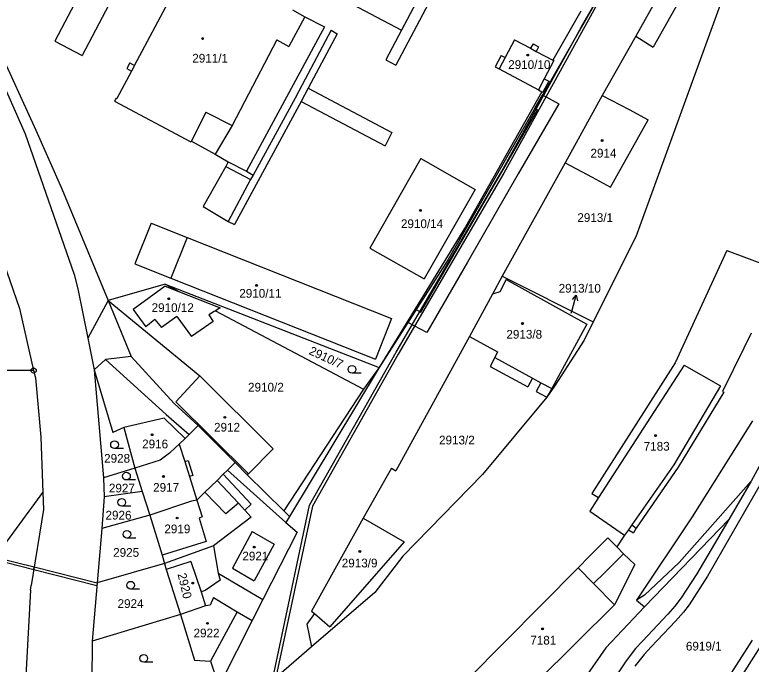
# Model space of a CAD drawing. Extents: x -593183 to -588034, y -1130415 to -1124994.
# Drawn here: x -591581.8 to -591438.4, y -1128362.8 to -1128236.4 of the extents above; entities that cross this region are included whole.
import ezdxf

# ---------------------------------------------------------------- set-up
doc = ezdxf.new("R2010")
doc.units = 0
for name, color, linetype in [('Vrstva 1', 7, 'Continuous'), ('Vrstva 16', 7, 'Continuous'), ('Vrstva 18', 7, 'Continuous'), ('Vrstva 19', 7, 'Continuous'), ('Vrstva 24', 7, 'Continuous'), ('Vrstva 25', 7, 'Continuous'), ('Vrstva 27', 7, 'Continuous'), ('Vrstva 4', 7, 'Continuous')]:
    doc.layers.add(name, color=color, linetype=linetype)

msp = doc.modelspace()

# ---------------------------------------------------------------- linework, layer by layer
at = {"layer": 'Vrstva 1'}
for p, q in [((-591558.45, -1128246.22), (-591547.2, -1128225.03)), ((-591454.04, -1128228.41), (-591460.89, -1128240.54)), ((-591525.25, -1128229.42), (-591506.48, -1128239.37)), ((-591466.87, -1128230.74), (-591497.42, -1128283.98)), ((-591568.75, -1128231.61), (-591573.97, -1128241.51)), ((-591500.64, -1128233.01), (-591507.57, -1128246.15)), ((-591443.85, -1128232.76), (-591460.83, -1128279.59)), ((-591563.44, -1128234.41), (-591568.67, -1128244.32)), ((-591527.71, -1128235.39), (-591525.27, -1128236.75)), ((-591587.69, -1128236.93), (-591577.64, -1128258.81)), ((-591525.27, -1128236.75), (-591521.47, -1128238.68)), ((-591471.58, -1128235.69), (-591477.02, -1128245.18)), ((-591589.72, -1128237.14), (-591579.71, -1128259.51)), ((-591521.47, -1128238.68), (-591536.64, -1128266.83)), ((-591506.48, -1128239.37), (-591509.52, -1128245.12)), ((-591484.47, -1128241.24), (-591486.3, -1128244.69)), ((-591484.47, -1128241.24), (-591481.35, -1128242.89)), ((-591460.89, -1128240.54), (-591467.41, -1128252.08)), ((-591573.97, -1128241.51), (-591568.67, -1128244.32)), ((-591480.88, -1128242.01), (-591481.35, -1128242.89)), ((-591480.88, -1128242.01), (-591479.78, -1128242.59)), ((-591479.78, -1128242.59), (-591480.24, -1128243.48)), ((-591480.24, -1128243.48), (-591477.02, -1128245.18)), ((-591509.52, -1128245.12), (-591507.57, -1128246.15)), ((-591487.05, -1128244.29), (-591488.22, -1128246.5)), ((-591487.05, -1128244.29), (-591486.3, -1128244.69)), ((-591476.84, -1128245.28), (-591478.7, -1128248.82)), ((-591477.02, -1128245.18), (-591476.84, -1128245.28)), ((-591559.38, -1128245.73), (-591559.95, -1128246.82)), ((-591559.95, -1128246.82), (-591559.03, -1128247.31)), ((-591559.38, -1128245.73), (-591558.45, -1128246.22)), ((-591488.22, -1128246.5), (-591487.47, -1128246.9)), ((-591487.47, -1128246.9), (-591479.82, -1128250.94)), ((-591559.03, -1128247.31), (-591561.88, -1128252.68)), ((-591477.82, -1128249.29), (-591478.94, -1128251.41)), ((-591478.7, -1128248.82), (-591477.82, -1128249.29)), ((-591479.13, -1128251.34), (-591494.02, -1128277.61)), ((-591479.82, -1128250.94), (-591479.13, -1128251.34)), ((-591479.13, -1128251.34), (-591478.94, -1128251.41)), ((-591562.03, -1128252.6), (-591562.34, -1128253.18)), ((-591562.03, -1128252.6), (-591561.88, -1128252.68)), ((-591467.41, -1128252.08), (-591474.61, -1128265.15)), ((-591467.41, -1128252.08), (-591462.18, -1128254.83)), ((-591562.34, -1128253.18), (-591547.5, -1128261.11)), ((-591462.18, -1128254.83), (-591458.46, -1128256.79)), ((-591465.78, -1128269.93), (-591458.46, -1128256.79)), ((-591579.71, -1128259.51), (-591570.19, -1128286.9)), ((-591577.64, -1128258.81), (-591572.6, -1128270.23)), ((-591547.36, -1128260.96), (-591547.5, -1128261.11)), ((-591547.36, -1128260.96), (-591542.76, -1128263.48)), ((-591542.76, -1128263.48), (-591540.24, -1128264.96)), ((-591540.24, -1128264.96), (-591536.64, -1128266.83)), ((-591502.74, -1128264.36), (-591512.66, -1128281.76)), ((-591502.74, -1128264.36), (-591492.16, -1128270.37)), ((-591474.61, -1128265.15), (-591486.9, -1128287.24)), ((-591474.61, -1128265.15), (-591469.38, -1128267.98)), ((-591469.38, -1128267.98), (-591465.78, -1128269.93)), ((-591572.6, -1128270.23), (-591563.61, -1128291.95)), ((-591492.16, -1128270.37), (-591502.09, -1128287.78)), ((-591588.24, -1128272.27), (-591580.87, -1128293.54)), ((-591555.24, -1128276.92), (-591558.37, -1128284.82)), ((-591555.24, -1128276.92), (-591548.22, -1128279.7)), ((-591494.02, -1128277.61), (-591510.83, -1128304.99)), ((-591548.22, -1128279.7), (-591508.43, -1128295.47)), ((-591460.83, -1128279.59), (-591469.17, -1128296.13)), ((-591512.66, -1128281.76), (-591502.09, -1128287.78)), ((-591443.14, -1128282.26), (-591453.18, -1128304.09)), ((-591443.14, -1128282.26), (-591434.41, -1128285.52)), ((-591497.42, -1128283.98), (-591510.83, -1128304.99)), ((-591558.37, -1128284.82), (-591551.36, -1128287.6)), ((-591570.19, -1128286.9), (-591569.51, -1128289.73)), ((-591551.36, -1128287.6), (-591511.56, -1128303.37)), ((-591486.9, -1128287.24), (-591488.78, -1128290.75)), ((-591486.1, -1128287.9), (-591487.36, -1128290.26)), ((-591486.9, -1128287.24), (-591469.17, -1128296.13)), ((-591486.1, -1128287.9), (-591470.4, -1128296.56)), ((-591569.51, -1128289.73), (-591567.56, -1128299.29)), ((-591552.5, -1128288.77), (-591563.61, -1128291.95)), ((-591552.47, -1128289.15), (-591558.74, -1128293.7)), ((-591552.5, -1128288.77), (-591510.83, -1128304.99)), ((-591552.5, -1128288.77), (-591549.69, -1128290.26)), ((-591552.47, -1128289.15), (-591549.69, -1128290.26)), ((-591549.69, -1128290.26), (-591541.79, -1128293.4)), ((-591488.78, -1128290.75), (-591493.25, -1128298.95)), ((-591487.36, -1128290.26), (-591488.78, -1128290.75)), ((-591563.61, -1128291.95), (-591567.56, -1128299.29)), ((-591563.61, -1128291.95), (-591545.76, -1128306.63)), ((-591580.87, -1128293.54), (-591578.09, -1128305.59)), ((-591558.74, -1128293.7), (-591556.26, -1128297.12)), ((-591542.92, -1128294.08), (-591543.97, -1128294.77)), ((-591542.68, -1128293.96), (-591542.92, -1128294.08)), ((-591541.79, -1128293.4), (-591542.68, -1128293.96)), ((-591542.68, -1128293.96), (-591513.87, -1128309.2)), ((-591554.53, -1128295.69), (-591556.26, -1128297.12)), ((-591554.53, -1128295.69), (-591553.23, -1128297.25)), ((-591550.22, -1128295.06), (-591553.23, -1128297.25)), ((-591550.22, -1128295.06), (-591547.38, -1128298.96)), ((-591543.97, -1128294.77), (-591543.16, -1128296.05)), ((-591508.43, -1128295.47), (-591511.56, -1128303.37)), ((-591543.16, -1128296.05), (-591547.38, -1128298.96)), ((-591470.4, -1128296.56), (-591477.24, -1128309.12)), ((-591469.17, -1128296.13), (-591470.95, -1128299.7)), ((-591438.38, -1128298.33), (-591439.84, -1128301.27)), ((-591567.56, -1128299.29), (-591566.3, -1128305.48)), ((-591493.25, -1128298.95), (-591507.59, -1128325.09)), ((-591493.25, -1128298.95), (-591487.78, -1128301.99)), ((-591470.95, -1128299.7), (-591476.71, -1128308.65)), ((-591439.84, -1128301.27), (-591443.96, -1128309.65)), ((-591559.12, -1128302.9), (-591564.07, -1128303.42)), ((-591559.12, -1128302.9), (-591550.71, -1128312)), ((-591487.78, -1128301.99), (-591488.34, -1128303.07)), ((-591564.07, -1128303.42), (-591566.3, -1128305.48)), ((-591488.34, -1128303.07), (-591489.25, -1128304.8)), ((-591453.18, -1128304.09), (-591469.4, -1128329.53)), ((-591578.09, -1128305.59), (-591589.6, -1128305.58)), ((-591578.09, -1128305.59), (-591577.76, -1128307.02)), ((-591566.3, -1128305.48), (-591562.68, -1128317.63)), ((-591566.3, -1128305.48), (-591564.5, -1128326.5)), ((-591510.83, -1128304.99), (-591528.31, -1128333.99)), ((-591510.83, -1128304.99), (-591513.87, -1128309.2)), ((-591489.25, -1128304.8), (-591481.89, -1128308.79)), ((-591577.76, -1128307.02), (-591576.66, -1128318.55)), ((-591545.76, -1128306.63), (-591531.47, -1128320.86)), ((-591480.97, -1128307.08), (-591481.89, -1128308.79)), ((-591480.97, -1128307.08), (-591479.35, -1128307.97)), ((-591479.35, -1128307.97), (-591480.27, -1128309.66)), ((-591476.71, -1128308.65), (-591478.21, -1128310.78)), ((-591480.27, -1128309.66), (-591478.21, -1128310.78)), ((-591477.24, -1128309.12), (-591478.21, -1128310.78)), ((-591443.75, -1128309.79), (-591452.61, -1128324.38)), ((-591443.96, -1128309.65), (-591443.75, -1128309.79)), ((-591478.21, -1128310.78), (-591490.71, -1128325.81)), ((-591550.71, -1128312), (-591546.08, -1128316.28)), ((-591438.14, -1128315.41), (-591449.87, -1128334.09)), ((-591560.56, -1128316.66), (-591562.68, -1128317.63)), ((-591560.56, -1128316.66), (-591558.38, -1128324.6)), ((-591546.08, -1128316.28), (-591547.79, -1128318.04)), ((-591546.08, -1128316.28), (-591542.48, -1128319.89)), ((-591576.66, -1128318.55), (-591576.28, -1128329.32)), ((-591547.79, -1128318.04), (-591548.6, -1128318.81)), ((-591549.77, -1128319.91), (-591550.53, -1128320.63)), ((-591548.6, -1128318.81), (-591549.77, -1128319.91)), ((-591542.48, -1128319.89), (-591538.87, -1128323.52)), ((-591550.53, -1128320.63), (-591551.65, -1128321.7)), ((-591531.47, -1128320.86), (-591536.29, -1128325.7)), ((-591434.85, -1128320.58), (-591438.4, -1128327.1)), ((-591553.49, -1128323.02), (-591558.38, -1128324.6)), ((-591551.65, -1128321.7), (-591553.49, -1128323.02)), ((-591433.19, -1128321.7), (-591446.93, -1128345.63)), ((-591538.87, -1128323.52), (-591540.37, -1128324.96)), ((-591538.87, -1128323.52), (-591536.5, -1128325.91)), ((-591452.61, -1128324.38), (-591460.77, -1128336.25)), ((-591558.38, -1128324.6), (-591564.5, -1128326.5)), ((-591558.38, -1128324.6), (-591556.94, -1128329.17)), ((-591541.17, -1128325.78), (-591542.34, -1128326.97)), ((-591540.37, -1128324.96), (-591541.17, -1128325.78)), ((-591536.29, -1128325.7), (-591536.5, -1128325.91)), ((-591536.5, -1128325.91), (-591529.38, -1128332.93)), ((-591508.45, -1128324.58), (-591513.94, -1128334.34)), ((-591508.45, -1128324.58), (-591507.59, -1128325.09)), ((-591490.71, -1128325.81), (-591506.2, -1128341.73)), ((-591564.5, -1128326.5), (-591564.34, -1128330.2)), ((-591542.34, -1128326.97), (-591544.79, -1128329.24)), ((-591542.34, -1128326.97), (-591538.24, -1128331.42)), ((-591438.4, -1128327.1), (-591452.42, -1128342.94)), ((-591578.37, -1128332.16), (-591576.28, -1128329.32)), ((-591576.28, -1128329.32), (-591576.16, -1128332.62)), ((-591564.34, -1128330.2), (-591564.84, -1128336.34)), ((-591556.94, -1128329.17), (-591564.34, -1128330.2)), ((-591556.94, -1128329.17), (-591555.45, -1128333.72)), ((-591544.79, -1128329.24), (-591546.3, -1128330.81)), ((-591469.4, -1128329.53), (-591468.14, -1128330.34)), ((-591547.37, -1128331), (-591555.45, -1128333.72)), ((-591546.3, -1128330.81), (-591547.37, -1128331)), ((-591538.24, -1128331.42), (-591536.99, -1128332.77)), ((-591468.14, -1128330.34), (-591469.84, -1128332.97)), ((-591585.32, -1128341.6), (-591578.96, -1128332.96)), ((-591578.96, -1128332.96), (-591578.37, -1128332.16)), ((-591576.16, -1128332.62), (-591578.58, -1128347.43)), ((-591536.99, -1128332.77), (-591535.73, -1128334.14)), ((-591529.38, -1128332.93), (-591528.31, -1128333.99)), ((-591469.84, -1128332.97), (-591463.06, -1128337.67)), ((-591555.45, -1128333.72), (-591564.84, -1128336.34)), ((-591555.45, -1128333.72), (-591553.1, -1128341.56)), ((-591535.73, -1128334.14), (-591543.07, -1128339.69)), ((-591528.31, -1128333.99), (-591529.01, -1128335.15)), ((-591513.94, -1128334.34), (-591523.98, -1128352.4)), ((-591513.94, -1128334.34), (-591505.98, -1128338.92)), ((-591449.87, -1128334.09), (-591460.71, -1128350.27)), ((-591529.01, -1128335.15), (-591526.76, -1128337.08)), ((-591442.73, -1128334.61), (-591459.15, -1128351.56)), ((-591442.73, -1128334.61), (-591449.01, -1128345.19)), ((-591564.84, -1128336.34), (-591565.71, -1128346.91)), ((-591526.76, -1128337.08), (-591533.46, -1128350.14)), ((-591462.3, -1128336.59), (-591463.06, -1128337.67)), ((-591462.3, -1128336.59), (-591461.33, -1128337.19)), ((-591460.77, -1128336.25), (-591461.33, -1128337.19)), ((-591466.32, -1128338.16), (-591469.96, -1128341.82)), ((-591466.32, -1128338.16), (-591464.53, -1128339.92)), ((-591543.07, -1128339.69), (-591552.62, -1128343.15)), ((-591543.07, -1128339.69), (-591542.2, -1128345.01)), ((-591505.98, -1128338.92), (-591520.45, -1128355.45)), ((-591464.53, -1128339.92), (-591463.26, -1128341.3)), ((-591553.1, -1128341.56), (-591552.62, -1128343.15)), ((-591466.89, -1128344.92), (-591463.26, -1128341.3)), ((-591552.62, -1128343.15), (-591565.71, -1128346.91)), ((-591552.62, -1128343.15), (-591552.26, -1128344.29)), ((-591506.2, -1128341.73), (-591511.69, -1128348.81)), ((-591472.09, -1128344.02), (-591469.96, -1128341.82)), ((-591452.42, -1128342.94), (-591459.17, -1128349.32)), ((-591552.26, -1128344.29), (-591549.53, -1128353.07)), ((-591472.09, -1128344.02), (-591493.54, -1128365.64)), ((-591542.2, -1128345.01), (-591541.8, -1128346.39)), ((-591542.2, -1128345.01), (-591533.46, -1128350.14)), ((-591469.09, -1128347.07), (-591466.89, -1128344.92)), ((-591449.01, -1128345.19), (-591452.02, -1128349.84)), ((-591446.93, -1128345.63), (-591450.49, -1128351.19)), ((-591578.67, -1128348.32), (-591578.58, -1128347.43)), ((-591565.71, -1128346.91), (-591566.71, -1128358.26)), ((-591541.8, -1128346.39), (-591544.68, -1128348.43)), ((-591469.09, -1128347.07), (-591465.02, -1128351.21)), ((-591578.67, -1128348.32), (-591580, -1128372.33)), ((-591544.68, -1128348.43), (-591545.45, -1128348.68)), ((-591545.45, -1128348.68), (-591544.65, -1128351.41)), ((-591511.69, -1128348.81), (-591524, -1128359.39)), ((-591533.46, -1128350.14), (-591535.53, -1128354.22)), ((-591459.17, -1128349.32), (-591460.71, -1128350.27)), ((-591460.71, -1128350.27), (-591459.15, -1128351.56)), ((-591452.02, -1128349.84), (-591453.28, -1128351.49)), ((-591544.65, -1128351.41), (-591549.53, -1128353.07)), ((-591465.02, -1128351.21), (-591481.69, -1128367.68)), ((-591459.15, -1128351.56), (-591466.67, -1128359.58)), ((-591453.28, -1128351.49), (-591454.64, -1128353.02)), ((-591450.49, -1128351.19), (-591451.59, -1128352.62)), ((-591549.53, -1128353.07), (-591566.71, -1128358.26)), ((-591549.53, -1128353.07), (-591546.76, -1128361.99)), ((-591523.42, -1128352.88), (-591524.9, -1128354.96)), ((-591523.98, -1128352.4), (-591523.42, -1128352.88)), ((-591523.42, -1128352.88), (-591520.45, -1128355.45)), ((-591454.64, -1128353.02), (-591459.59, -1128358.24)), ((-591451.59, -1128352.62), (-591453.14, -1128354.39)), ((-591535.53, -1128354.22), (-591542, -1128366.97)), ((-591453.14, -1128354.39), (-591457.89, -1128359.38)), ((-591524.9, -1128354.96), (-591524, -1128359.39)), ((-591566.71, -1128358.26), (-591566.79, -1128373.53)), ((-591459.59, -1128358.24), (-591460.93, -1128359.67)), ((-591438.2, -1128358.07), (-591450.68, -1128377.51)), ((-591524, -1128359.39), (-591532.17, -1128366.41)), ((-591466.67, -1128359.58), (-591480.36, -1128379.02)), ((-591460.93, -1128359.67), (-591462.77, -1128362.1)), ((-591457.89, -1128359.38), (-591459.25, -1128360.84)), ((-591436.62, -1128359.26), (-591449.06, -1128378.79)), ((-591459.25, -1128360.84), (-591461.05, -1128363.16)), ((-591546.76, -1128361.99), (-591543.69, -1128362.14)), ((-591543.69, -1128362.14), (-591542, -1128366.97)), ((-591462.77, -1128362.1), (-591482.44, -1128391.51))]:
    msp.add_line(p, q, dxfattribs=at)
at = {"layer": 'Vrstva 16'}
msp.add_line((-591473.43, -1128294.43), (-591473.26, -1128293.83), dxfattribs=at)
at = {"layer": 'Vrstva 24'}
for radius in [0.5, 0.0327]:
    msp.add_circle((-591578.09, -1128305.59), radius, dxfattribs=at)
at = {"layer": 'Vrstva 25'}
for p, q in [((-591473.26, -1128293.83), (-591472.46, -1128290.94)), ((-591514.36, -1128306.12), (-591516.11, -1128306.12)), ((-591560.59, -1128320.78), (-591562.34, -1128320.78)), ((-591558.27, -1128326.9), (-591560.02, -1128326.9)), ((-591559.19, -1128332.01), (-591560.94, -1128332.01)), ((-591558.18, -1128338.21), (-591559.93, -1128338.21)), ((-591557.47, -1128348.13), (-591559.22, -1128348.13)), ((-591554.9, -1128362.37), (-591556.65, -1128362.37))]:
    msp.add_line(p, q, dxfattribs=at)
msp.add_lwpolyline([(-591473.21, -1128291.77), (-591472.46, -1128290.94), (-591472.24, -1128292.04)], dxfattribs=at)
for centre, radius in [((-591545.19, -1128241), 0.175), ((-591545.19, -1128241), 0.15), ((-591481.9, -1128244.2), 0.175), ((-591481.9, -1128244.2), 0.15), ((-591467.44, -1128260.84), 0.175), ((-591467.44, -1128260.84), 0.15), ((-591502.8, -1128274.43), 0.175), ((-591502.8, -1128274.43), 0.15), ((-591534.68, -1128289.03), 0.175), ((-591534.68, -1128289.03), 0.15), ((-591551.79, -1128291.62), 0.175), ((-591551.79, -1128291.62), 0.15), ((-591482.92, -1128296.44), 0.175), ((-591482.92, -1128296.44), 0.15), ((-591516.11, -1128305.37), 0.75), ((-591540.88, -1128314.71), 0.175), ((-591540.88, -1128314.71), 0.15), ((-591555.04, -1128318.09), 0.175), ((-591555.04, -1128318.09), 0.15), ((-591457.02, -1128318.26), 0.175), ((-591457.02, -1128318.26), 0.15), ((-591562.34, -1128320.03), 0.75), ((-591560.02, -1128326.15), 0.75), ((-591552.82, -1128326.21), 0.175), ((-591552.82, -1128326.21), 0.15), ((-591560.94, -1128331.26), 0.75), ((-591550.15, -1128334.3), 0.175), ((-591550.15, -1128334.3), 0.15), ((-591559.93, -1128337.46), 0.75), ((-591535.14, -1128339.95), 0.175), ((-591535.14, -1128339.95), 0.15), ((-591514.59, -1128340.81), 0.175), ((-591514.59, -1128340.81), 0.15), ((-591559.22, -1128347.38), 0.75), ((-591547.12, -1128346.96), 0.175), ((-591547.12, -1128346.96), 0.15), ((-591544.26, -1128354.8), 0.175), ((-591544.26, -1128354.8), 0.15), ((-591479.01, -1128355.88), 0.175), ((-591479.01, -1128355.88), 0.15), ((-591556.65, -1128361.62), 0.75)]:
    msp.add_circle(centre, radius, dxfattribs=at)
at = {"layer": 'Vrstva 27'}
for p, q in [((-591463.94, -1128226.15), (-591486.58, -1128267.19)), ((-591471.45, -1128238.72), (-591466.87, -1128230.74)), ((-591487.02, -1128266.95), (-591471.45, -1128238.72)), ((-591480.54, -1128254.57), (-591479.05, -1128251.96)), ((-591479.05, -1128251.96), (-591475.85, -1128253.72)), ((-591475.85, -1128253.72), (-591483.74, -1128267.31)), ((-591486.33, -1128265.81), (-591479.99, -1128254.87)), ((-591479.99, -1128254.87), (-591480.54, -1128254.57)), ((-591507.49, -1128302.05), (-591487.02, -1128266.95)), ((-591490.91, -1128273.71), (-591486.33, -1128265.81)), ((-591486.58, -1128267.19), (-591507.11, -1128302.39)), ((-591483.74, -1128267.31), (-591488.31, -1128275.21)), ((-591496.24, -1128282.98), (-591490.91, -1128273.71)), ((-591488.31, -1128275.21), (-591493.64, -1128284.48)), ((-591502.72, -1128294.21), (-591496.24, -1128282.98)), ((-591493.64, -1128284.48), (-591501.58, -1128298.23)), ((-591505.25, -1128296.25), (-591503.63, -1128293.71)), ((-591503.63, -1128293.71), (-591502.72, -1128294.21)), ((-591501.58, -1128298.23), (-591505.25, -1128296.25)), ((-591524.38, -1128331.78), (-591507.49, -1128302.05)), ((-591507.11, -1128302.39), (-591523.78, -1128332.01)), ((-591531.57, -1128365.89), (-591524.38, -1128331.78)), ((-591523.78, -1128332.01), (-591530.94, -1128365.35)), ((-591593.56, -1128339.93), (-591577.99, -1128343.83)), ((-591578.08, -1128344.38), (-591583.38, -1128343.04)), ((-591577.99, -1128343.83), (-591578.08, -1128344.38)), ((-591578.08, -1128344.38), (-591577.99, -1128343.83)), ((-591565.76, -1128347.51), (-591578.08, -1128344.38)), ((-591577.99, -1128343.83), (-591565.71, -1128346.91)), ((-591565.71, -1128346.91), (-591565.76, -1128347.51))]:
    msp.add_line(p, q, dxfattribs=at)
at = {"layer": 'Vrstva 4'}
for p, q in [((-591450.57, -1128230.37), (-591457.47, -1128242.66)), ((-591502.59, -1128231.99), (-591506.48, -1128239.37)), ((-591525.27, -1128236.75), (-591528.39, -1128242.54)), ((-591520.16, -1128239.33), (-591525.82, -1128249.99)), ((-591520.16, -1128239.33), (-591518.98, -1128240.06)), ((-591530.76, -1128241.24), (-591539.42, -1128257.93)), ((-591530.76, -1128241.24), (-591528.39, -1128242.54)), ((-591518.98, -1128240.06), (-591524.64, -1128250.62)), ((-591460.89, -1128240.54), (-591457.47, -1128242.66)), ((-591481.35, -1128242.89), (-591480.24, -1128243.48)), ((-591486.3, -1128244.69), (-591487.47, -1128246.9)), ((-591558.45, -1128246.22), (-591559.03, -1128247.31)), ((-591478.7, -1128248.82), (-591479.82, -1128250.94)), ((-591525.82, -1128249.99), (-591527.21, -1128252.58)), ((-591524.64, -1128250.62), (-591526, -1128253.23)), ((-591524.64, -1128250.62), (-591508.35, -1128259.29)), ((-591527.21, -1128252.58), (-591535.33, -1128267.55)), ((-591526, -1128253.23), (-591538.97, -1128277.2)), ((-591526, -1128253.23), (-591509.66, -1128261.85)), ((-591544.57, -1128255.29), (-591547.36, -1128260.96)), ((-591544.57, -1128255.29), (-591539.42, -1128257.93)), ((-591539.42, -1128257.93), (-591542.76, -1128263.48)), ((-591508.35, -1128259.29), (-591509.66, -1128261.85)), ((-591540.24, -1128264.96), (-591540.66, -1128265.91)), ((-591540.66, -1128265.91), (-591545.1, -1128273.69)), ((-591540.66, -1128265.91), (-591535.86, -1128268.45)), ((-591536.64, -1128266.83), (-591535.33, -1128267.55)), ((-591535.86, -1128268.45), (-591540.24, -1128276.6)), ((-591535.33, -1128267.55), (-591535.86, -1128268.45)), ((-591545.1, -1128273.69), (-591540.24, -1128276.6)), ((-591540.24, -1128276.6), (-591538.97, -1128277.2)), ((-591548.22, -1128279.7), (-591551.36, -1128287.6)), ((-591563.61, -1128291.95), (-591559.12, -1128302.9)), ((-591564.07, -1128303.42), (-591552.3, -1128314.14)), ((-591488.34, -1128303.07), (-591480.97, -1128307.08)), ((-591451.43, -1128304.57), (-591468.14, -1128330.34)), ((-591451.43, -1128304.57), (-591444.35, -1128308.59)), ((-591545.76, -1128306.63), (-591550.39, -1128311.66)), ((-591479.35, -1128307.97), (-591477.24, -1128309.12)), ((-591444.35, -1128308.59), (-591453.45, -1128323.93)), ((-591513.87, -1128309.2), (-591529.38, -1128332.93)), ((-591550.39, -1128311.66), (-591536.29, -1128325.7)), ((-591552.3, -1128314.14), (-591547.79, -1128318.04)), ((-591552.67, -1128314.88), (-591560.56, -1128316.66)), ((-591552.67, -1128314.88), (-591548.6, -1128318.81)), ((-591549.77, -1128319.91), (-591548.68, -1128323.32)), ((-591548.68, -1128323.32), (-591548.04, -1128323.12)), ((-591548.68, -1128323.32), (-591547.75, -1128326.24)), ((-591548.04, -1128323.12), (-591547.12, -1128326.04)), ((-591453.45, -1128323.93), (-591461.64, -1128335.64)), ((-591541.17, -1128325.78), (-591535.75, -1128331.63)), ((-591540.37, -1128324.96), (-591529.01, -1128335.15)), ((-591547.12, -1128326.04), (-591547.75, -1128326.24)), ((-591547.75, -1128326.24), (-591546.3, -1128330.81)), ((-591438.4, -1128327.1), (-591442.73, -1128334.61)), ((-591544.79, -1128329.24), (-591540.67, -1128333.5)), ((-591546.3, -1128330.81), (-591545.28, -1128334.06)), ((-591538.24, -1128331.42), (-591540.67, -1128333.5)), ((-591535.75, -1128331.63), (-591536.99, -1128332.77)), ((-591545.28, -1128334.06), (-591545.86, -1128334.32)), ((-591545.86, -1128334.32), (-591544.48, -1128338.88)), ((-591461.64, -1128335.64), (-591462.3, -1128336.59)), ((-591461.64, -1128335.64), (-591460.77, -1128336.25)), ((-591535.54, -1128336.92), (-591539.39, -1128344.04)), ((-591535.54, -1128336.92), (-591531.28, -1128339.37)), ((-591463.06, -1128337.67), (-591464.53, -1128339.92)), ((-591544.48, -1128338.88), (-591553.1, -1128341.56)), ((-591531.28, -1128339.37), (-591535.13, -1128346.54)), ((-591463.26, -1128341.3), (-591461.08, -1128343.35)), ((-591547.52, -1128342.74), (-591552.26, -1128344.29)), ((-591547.52, -1128342.74), (-591545.45, -1128348.68)), ((-591539.39, -1128344.04), (-591535.13, -1128346.54)), ((-591472.09, -1128344.02), (-591469.09, -1128347.07)), ((-591461.08, -1128343.35), (-591465.02, -1128351.21)), ((-591543.1, -1128349.77), (-591543.73, -1128351.29)), ((-591543.1, -1128349.77), (-591538.45, -1128352.54)), ((-591543.73, -1128351.29), (-591544.65, -1128351.41)), ((-591538.45, -1128352.54), (-591543.69, -1128362.14)), ((-591538.45, -1128352.54), (-591535.53, -1128354.22))]:
    msp.add_line(p, q, dxfattribs=at)

# ---------------------------------------------------------------- texts
at = {"layer": 'Vrstva 16'}
msp.add_text('2913/10', height=1.7, dxfattribs=at).set_placement((-591475.89, -1128290.44))
at = {"layer": 'Vrstva 18'}
for s, height, p in [('2913/1', 1.7, (-591472.25, -1128276.69)), ('2913/10', 0.01, (-591473.43, -1128294.43)), ('2910/2', 1.7, (-591536.35, -1128309.69)), ('2913/2', 1.7, (-591499.17, -1128319.98)), ('2928', 1.7, (-591564.37, -1128323.54)), ('2927', 1.7, (-591563.44, -1128329.32)), ('2926', 1.7, (-591564.1, -1128334.6)), ('2925', 1.7, (-591562.61, -1128341.85)), ('2924', 1.7, (-591561.75, -1128351.81)), ('6919/1', 1.7, (-591451.12, -1128360.09))]:
    msp.add_text(s, height=height, dxfattribs=at).set_placement(p)
msp.add_text('2910/7', height=1.7, rotation=335.1126, dxfattribs=at).set_placement((-591524.64, -1128302.36))
at = {"layer": 'Vrstva 19'}
for s, p in [('2911/1', (-591547.21, -1128245.67)), ('2910/10', (-591485.71, -1128246.91)), ('2914', (-591469.69, -1128264.14)), ('2910/14', (-591506.59, -1128277.88)), ('2910/11', (-591538.06, -1128291.43)), ('2910/12', (-591555.13, -1128294.21)), ('2913/8', (-591486.06, -1128299.4)), ('2912', (-591542.97, -1128317.49)), ('2916', (-591556.97, -1128320.74)), ('7183', (-591459.33, -1128321.19)), ('2917', (-591554.83, -1128329.19)), ('2919', (-591552.64, -1128337.27)), ('2921', (-591537.46, -1128342.56)), ('2913/9', (-591518.11, -1128343.91)), ('2922', (-591546.96, -1128357.53)), ('7181', (-591481.41, -1128358.93))]:
    msp.add_text(s, height=1.7, dxfattribs=at).set_placement(p)
msp.add_text('2920', height=1.7, rotation=283.6005, dxfattribs=at).set_placement((-591550.09, -1128345.23))

doc.saveas('drawing.dxf')
